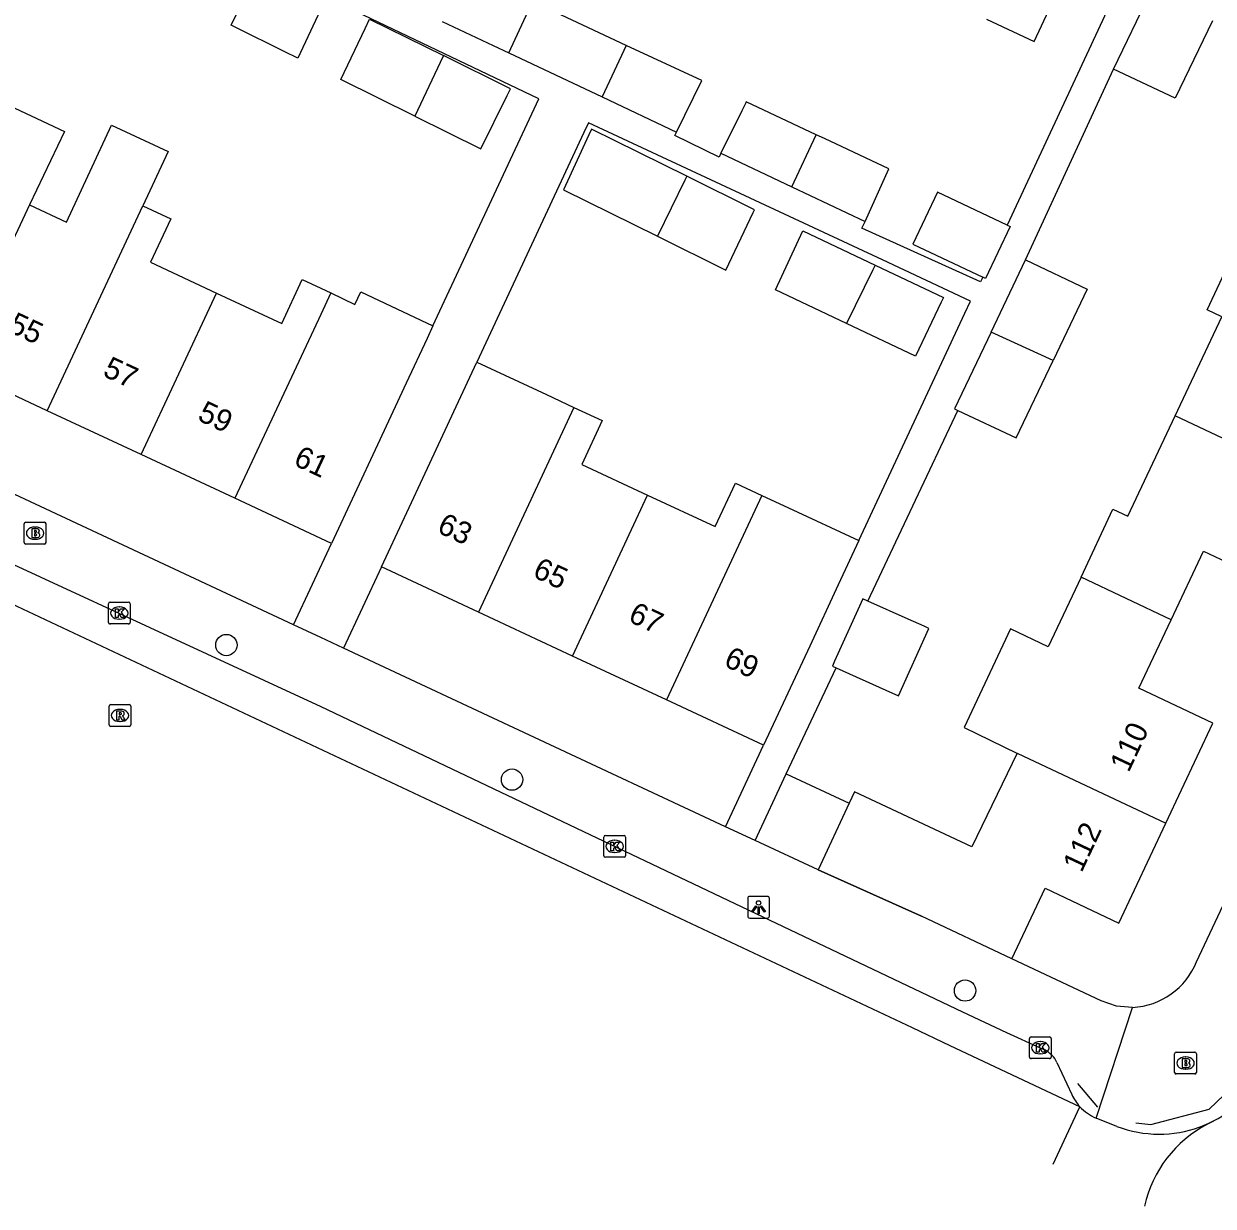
# Model space of a CAD drawing. Extents: x 159822 to 160765, y 380693 to 381634.
# Drawn here: x 159986.4 to 160040.9, y 381177.7 to 381231.9 of the extents above; entities that cross this region are included whole.
import ezdxf

# ---------------------------------------------------------------- set-up
doc = ezdxf.new("R2010")
doc.units = 0
for name, color, linetype in [('IMGEO_Boom', 7, 'Continuous'), ('IMGEO_Brandkraan', 7, 'Continuous'), ('IMGEO_Hek', 7, 'Continuous'), ('IMGEO_Kolk', 7, 'Continuous'), ('IMGEO_Lichtpunt', 7, 'Continuous'), ('IMGEO_Muur', 7, 'Continuous'), ('IMGEO_Pand', 7, 'Continuous'), ('IMGEO_Pand_nummerreeks', 7, 'Continuous'), ('IMGEO_Rijbaan_lokaal_open', 7, 'Continuous'), ('IMGEO_Rioolput', 7, 'Continuous'), ('IMGEO_Voetpad_open', 7, 'Continuous')]:
    doc.layers.add(name, color=color, linetype=linetype)

msp = doc.modelspace()

# ---------------------------------------------------------------- linework, layer by layer
at = {"layer": 'IMGEO_Boom'}
for centre in [(159995.674, 381203.443), (160008.776, 381197.276), (160029.555, 381187.602)]:
    msp.add_circle(centre, 0.489, dxfattribs=at)
at = {"layer": 'IMGEO_Brandkraan'}
for p, q in [((159986.401, 381208.148), (159986.401, 381209)), ((159986.476, 381209.074), (159987.328, 381209.074)), ((159987.402, 381209), (159987.402, 381208.148)), ((159986.889, 381208.854), (159986.914, 381208.854)), ((159987.328, 381208.074), (159986.476, 381208.074)), ((159986.912, 381208.294), (159986.887, 381208.294)), ((160039.165, 381183.849), (160039.165, 381184.701)), ((160039.24, 381184.775), (160040.092, 381184.775)), ((160039.653, 381184.555), (160039.678, 381184.555)), ((160040.166, 381184.701), (160040.166, 381183.849)), ((160039.676, 381183.995), (160039.651, 381183.995)), ((160040.092, 381183.775), (160039.24, 381183.775))]:
    msp.add_line(p, q, dxfattribs=at)
for points in [[(159986.401, 381208.148), (159986.401, 381209)], [(159986.476, 381209.074), (159987.328, 381209.074)], [(159987.402, 381209), (159987.402, 381208.148)], [(159986.749, 381208.774), (159986.749, 381208.374), (159986.962, 381208.374)], [(159986.98, 381208.774), (159986.749, 381208.774)], [(159986.928, 381208.693), (159986.874, 381208.693), (159986.874, 381208.617)], [(159986.874, 381208.617), (159986.927, 381208.617)], [(159986.936, 381208.541), (159986.874, 381208.541), (159986.874, 381208.46)], [(159986.874, 381208.46), (159986.936, 381208.46)], [(159987.328, 381208.074), (159986.476, 381208.074)], [(160039.165, 381183.849), (160039.165, 381184.701)], [(160039.24, 381184.775), (160040.092, 381184.775)], [(160039.513, 381184.475), (160039.513, 381184.075), (160039.726, 381184.075)], [(160039.744, 381184.475), (160039.513, 381184.475)], [(160040.166, 381184.701), (160040.166, 381183.849)], [(160039.692, 381184.394), (160039.638, 381184.394), (160039.638, 381184.318)], [(160039.638, 381184.318), (160039.691, 381184.318)], [(160039.7, 381184.242), (160039.638, 381184.242), (160039.638, 381184.161)], [(160039.638, 381184.161), (160039.7, 381184.161)], [(160040.092, 381183.775), (160039.24, 381183.775)]]:
    msp.add_lwpolyline(points, dxfattribs=at)
for centre, radius, start, end in [((159986.478, 381208.998), 0.0765, 91.552, 178.448), ((159986.478, 381208.998), 0.0765, 91.552, 178.448), ((159987.326, 381208.998), 0.0765, 1.552, 88.448), ((159987.326, 381208.998), 0.0765, 1.552, 88.448), ((159986.929, 381208.655), 0.0379, 267.8285, 90.9355), ((159986.937, 381208.5), 0.0404, 269.8759, 90.5077), ((159986.984, 381208.629), 0.145, 59.4692, 91.5367), ((159987.009, 381208.676), 0.0922, 285.5137, 58.1501), ((159987.014, 381208.484), 0.105, 301.3115, 78.989), ((159986.478, 381208.15), 0.0765, 181.552, 268.448), ((159986.478, 381208.15), 0.0765, 181.552, 268.448), ((159986.968, 381208.625), 0.251, 268.6676, 293.5347), ((159987.326, 381208.15), 0.0765, 271.552, 358.448), ((159987.326, 381208.15), 0.0765, 271.552, 358.448), ((160039.242, 381184.699), 0.0765, 91.552, 178.448), ((160039.242, 381184.699), 0.0765, 91.552, 178.448), ((160039.748, 381184.33), 0.145, 59.4692, 91.5367), ((160039.773, 381184.377), 0.0922, 285.5137, 58.1501), ((160040.09, 381184.699), 0.0765, 1.552, 88.448), ((160040.09, 381184.699), 0.0765, 1.552, 88.448), ((160039.693, 381184.356), 0.0379, 267.8285, 90.9355), ((160039.701, 381184.201), 0.0404, 269.8759, 90.5077), ((160039.732, 381184.326), 0.251, 268.6676, 293.5347), ((160039.778, 381184.185), 0.105, 301.3115, 78.989), ((160039.242, 381183.851), 0.0765, 181.552, 268.448), ((160039.242, 381183.851), 0.0765, 181.552, 268.448), ((160040.09, 381183.851), 0.0765, 271.552, 358.448), ((160040.09, 381183.851), 0.0765, 271.552, 358.448)]:
    msp.add_arc(centre, radius, start, end, dxfattribs=at)
for centre, major_axis, ratio, start_param, end_param in [((159986.888, 381208.574), (-0.387, 0.002), 0.722429, 4.712389, 7.853982), ((159986.913, 381208.574), (-0.39, 0.002), 0.717154, 1.570796, 4.712389), ((160039.652, 381184.275), (-0.387, 0.002), 0.722429, 4.712389, 7.853982), ((160039.677, 381184.275), (-0.39, 0.002), 0.717154, 1.570796, 4.712389)]:
    msp.add_ellipse(centre, major_axis=major_axis, ratio=ratio, start_param=start_param, end_param=end_param, dxfattribs=at)
at = {"layer": 'IMGEO_Hek'}
for points in [[(160037.385, 381181.529), (160038.074, 381181.466), (160040.753, 381182.169), (160042.765, 381184.081)], [(160034.703, 381183.332), (160035.632, 381182.258)]]:
    msp.add_lwpolyline(points, dxfattribs=at)
at = {"layer": 'IMGEO_Kolk'}
for p, q in [((159990.263, 381204.484), (159990.263, 381205.336)), ((159990.338, 381205.41), (159991.19, 381205.41)), ((159990.751, 381205.19), (159990.776, 381205.19)), ((159991.264, 381205.336), (159991.264, 381204.484)), ((159990.774, 381204.63), (159990.749, 381204.63)), ((159991.19, 381204.41), (159990.338, 381204.41)), ((160012.984, 381193.785), (160012.984, 381194.637)), ((160013.059, 381194.711), (160013.911, 381194.711)), ((160013.472, 381194.491), (160013.497, 381194.491)), ((160013.985, 381194.637), (160013.985, 381193.785)), ((160013.911, 381193.711), (160013.059, 381193.711)), ((160013.495, 381193.931), (160013.47, 381193.931)), ((160032.503, 381184.552), (160032.503, 381185.404)), ((160032.578, 381185.478), (160033.43, 381185.478)), ((160032.991, 381185.258), (160033.016, 381185.258)), ((160033.504, 381185.404), (160033.504, 381184.552)), ((160033.43, 381184.478), (160032.578, 381184.478)), ((160033.014, 381184.698), (160032.989, 381184.698))]:
    msp.add_line(p, q, dxfattribs=at)
for points in [[(159990.263, 381204.484), (159990.263, 381205.336)], [(159990.338, 381205.41), (159991.19, 381205.41)], [(159991.264, 381205.336), (159991.264, 381204.484)], [(159990.584, 381205.11), (159990.707, 381205.11), (159990.707, 381204.959), (159990.837, 381205.11), (159991.001, 381205.11), (159990.855, 381204.959), (159991.008, 381204.71), (159990.856, 381204.71), (159990.771, 381204.874), (159990.707, 381204.807), (159990.707, 381204.71), (159990.584, 381204.71), (159990.584, 381205.11)], [(159991.19, 381204.41), (159990.338, 381204.41)], [(160012.984, 381193.785), (160012.984, 381194.637)], [(160013.059, 381194.711), (160013.911, 381194.711)], [(160013.305, 381194.411), (160013.428, 381194.411), (160013.428, 381194.26), (160013.558, 381194.411), (160013.722, 381194.411), (160013.576, 381194.26), (160013.729, 381194.011), (160013.577, 381194.011), (160013.492, 381194.175), (160013.428, 381194.108), (160013.428, 381194.011), (160013.305, 381194.011), (160013.305, 381194.411)], [(160013.985, 381194.637), (160013.985, 381193.785)], [(160013.911, 381193.711), (160013.059, 381193.711)], [(160032.503, 381184.552), (160032.503, 381185.404)], [(160032.578, 381185.478), (160033.43, 381185.478)], [(160032.824, 381185.178), (160032.947, 381185.178), (160032.947, 381185.027), (160033.077, 381185.178), (160033.241, 381185.178), (160033.095, 381185.027), (160033.248, 381184.778), (160033.096, 381184.778), (160033.011, 381184.942), (160032.947, 381184.875), (160032.947, 381184.778), (160032.824, 381184.778), (160032.824, 381185.178)], [(160033.504, 381185.404), (160033.504, 381184.552)], [(160033.43, 381184.478), (160032.578, 381184.478)]]:
    msp.add_lwpolyline(points, dxfattribs=at)
for centre, start, end in [((159990.34, 381205.334), 91.552, 178.448), ((159990.34, 381205.334), 91.552, 178.448), ((159991.188, 381205.334), 1.552, 88.448), ((159991.188, 381205.334), 1.552, 88.448), ((159990.34, 381204.486), 181.552, 268.448), ((159990.34, 381204.486), 181.552, 268.448), ((159991.188, 381204.486), 271.552, 358.448), ((159991.188, 381204.486), 271.552, 358.448), ((160013.061, 381194.635), 91.552, 178.448), ((160013.061, 381194.635), 91.552, 178.448), ((160013.909, 381194.635), 1.552, 88.448), ((160013.909, 381194.635), 1.552, 88.448), ((160013.061, 381193.787), 181.552, 268.448), ((160013.061, 381193.787), 181.552, 268.448), ((160013.909, 381193.787), 271.552, 358.448), ((160013.909, 381193.787), 271.552, 358.448), ((160032.58, 381185.402), 91.552, 178.448), ((160032.58, 381185.402), 91.552, 178.448), ((160033.428, 381185.402), 1.552, 88.448), ((160033.428, 381185.402), 1.552, 88.448), ((160032.58, 381184.554), 181.552, 268.448), ((160032.58, 381184.554), 181.552, 268.448), ((160033.428, 381184.554), 271.552, 358.448), ((160033.428, 381184.554), 271.552, 358.448)]:
    msp.add_arc(centre, 0.0765, start, end, dxfattribs=at)
for centre, major_axis, ratio, start_param, end_param in [((159990.75, 381204.91), (-0.387, 0.002), 0.722429, 4.712389, 7.853982), ((159990.775, 381204.91), (-0.39, 0.002), 0.717154, 1.570796, 4.712389), ((160013.471, 381194.211), (-0.387, 0.002), 0.722429, 4.712389, 7.853982), ((160013.496, 381194.211), (-0.39, 0.002), 0.717154, 1.570796, 4.712389), ((160032.99, 381184.978), (-0.387, 0.002), 0.722429, 4.712389, 7.853982), ((160033.015, 381184.978), (-0.39, 0.002), 0.717154, 1.570796, 4.712389)]:
    msp.add_ellipse(centre, major_axis=major_axis, ratio=ratio, start_param=start_param, end_param=end_param, dxfattribs=at)
at = {"layer": 'IMGEO_Lichtpunt'}
for p, q in [((160019.584, 381191.825), (160019.584, 381191.018)), ((160019.584, 381191.825), (160019.584, 381191.018)), ((160020.486, 381191.92), (160019.678, 381191.92)), ((160020.486, 381191.92), (160019.678, 381191.92)), ((160020.58, 381191.018), (160020.58, 381191.825)), ((160020.58, 381191.018), (160020.58, 381191.825)), ((160019.678, 381190.924), (160020.486, 381190.924)), ((160019.678, 381190.924), (160020.486, 381190.924))]:
    msp.add_line(p, q, dxfattribs=at)
for points in [[(160019.958, 381191.489), (160019.997, 381191.461), (160019.809, 381191.199), (160019.771, 381191.226), (160019.958, 381191.489)], [(160020.06, 381191.441), (160020.107, 381191.441), (160020.107, 381191.119), (160020.06, 381191.119), (160020.06, 381191.441)], [(160020.17, 381191.461), (160020.208, 381191.488), (160020.395, 381191.226), (160020.356, 381191.198), (160020.17, 381191.461)]]:
    msp.add_lwpolyline(points, dxfattribs=at)
msp.add_circle((160020.083, 381191.623), 0.0994, dxfattribs=at)
for centre, start, end in [((160019.678, 381191.825), 90, 180), ((160019.678, 381191.825), 90, 180), ((160020.486, 381191.825), 0, 90), ((160020.486, 381191.825), 0, 90), ((160019.678, 381191.018), 180, 270), ((160019.678, 381191.018), 180, 270), ((160020.486, 381191.018), 270, 0), ((160020.486, 381191.018), 270, 360)]:
    msp.add_arc(centre, 0.0946, start, end, dxfattribs=at)
at = {"layer": 'IMGEO_Muur'}
msp.add_lwpolyline([(160022.818, 381193.132), (160027.551, 381191.007)], dxfattribs=at)
at = {"layer": 'IMGEO_Pand'}
for points in [[(159997.087, 381234.313), (159997.187, 381234.517), (160000.217, 381233.075), (159998.947, 381230.361), (159998.742, 381230.462), (159998.542, 381230.562), (159995.893, 381231.873), (159997.087, 381234.313)], [(160030.531, 381232.14), (160032.716, 381231.121), (160033.953, 381233.774), (160036.165, 381232.742)], [(160036.361, 381229.849), (160038.052, 381233.388)], [(160008.629, 381230.599), (160009.721, 381232.935)], [(160014.014, 381230.944), (160010.782, 381232.443), (160009.721, 381232.935)], [(160004.312, 381227.703), (160000.922, 381229.382), (160002.036, 381231.717), (160002.242, 381232.148), (160005.626, 381230.472)], [(160005.573, 381232.045), (160007.908, 381230.94), (160008.629, 381230.599)], [(160040.895, 381232.075), (160039.196, 381228.522), (160036.361, 381229.849)], [(160014.014, 381230.944), (160012.903, 381228.577)], [(160016.317, 381226.962), (160017.478, 381229.336), (160014.014, 381230.944)], [(160005.626, 381230.472), (160005.479, 381230.163), (160004.312, 381227.703)], [(160004.312, 381227.703), (160007.341, 381226.203), (160008.55, 381228.642), (160008.702, 381228.949), (160005.626, 381230.472)], [(160008.629, 381230.599), (160009.692, 381230.096), (160012.903, 381228.577)], [(159983.913, 381229.023), (159988.256, 381226.993), (159986.645, 381223.63)], [(160012.903, 381228.577), (160016.317, 381226.962)], [(160022.721, 381226.842), (160019.517, 381228.358), (160019.491, 381228.304), (160019.315, 381227.946), (160018.358, 381225.996)], [(159986.645, 381223.63), (159988.336, 381222.84), (159990.413, 381227.288), (159993.012, 381226.075), (159991.851, 381223.589)], [(160016.79, 381224.942), (160012.427, 381227.103), (160012.303, 381226.838), (160011.131, 381224.325), (160015.444, 381222.189)], [(160021.612, 381224.456), (160022.721, 381226.842)], [(160024.964, 381222.87), (160026.052, 381225.274), (160023.109, 381226.666), (160022.721, 381226.842)], [(160018.358, 381225.996), (160021.612, 381224.456)], [(160016.79, 381224.942), (160016.7, 381224.758), (160015.444, 381222.189)], [(160015.444, 381222.189), (160018.586, 381220.632), (160019.836, 381223.274), (160019.897, 381223.403), (160016.79, 381224.942)], [(160021.612, 381224.456), (160024.964, 381222.87)], [(160031.482, 381222.705), (160028.29, 381224.215), (160027.162, 381221.83), (160030.367, 381220.314)], [(159986.645, 381223.63), (159983.165, 381216.201)], [(159987.463, 381214.192), (159991.851, 381223.589)], [(159991.851, 381223.589), (159993.121, 381222.995), (159992.188, 381220.998), (159995.219, 381219.582)], [(160031.482, 381222.705), (160031.622, 381222.639), (160030.493, 381220.254), (160030.367, 381220.314)], [(160024.119, 381218.195), (160020.86, 381219.736), (160022.119, 381222.435), (160025.434, 381220.867)], [(160039.189, 381213.95), (160041.326, 381218.491), (160040.651, 381218.809), (160042.159, 381222.013)], [(160030.748, 381217.795), (160032.331, 381221.109)], [(160032.331, 381221.109), (160035.156, 381219.759), (160033.597, 381216.496)], [(160025.434, 381220.867), (160028.56, 381219.387), (160028.458, 381219.171), (160027.287, 381216.696), (160024.119, 381218.195)], [(160025.434, 381220.867), (160025.328, 381220.652), (160024.119, 381218.195)], [(159995.219, 381219.582), (159998.214, 381218.183), (159999.158, 381220.203), (160000, 381219.805), (160000.46, 381219.588)], [(159991.764, 381212.182), (159995.219, 381219.582)], [(160000.46, 381219.588), (160000.001, 381218.606), (159996.063, 381210.173)], [(160000.46, 381219.588), (160001.567, 381219.065), (160001.835, 381219.64), (160005.148, 381218.075)], [(160005.148, 381218.075), (160004.88, 381217.5), (160003.927, 381215.454), (160002.612, 381212.632), (160000.5, 381208.099)], [(160030.748, 381217.795), (160029.063, 381214.269), (160029.221, 381214.195)], [(160033.597, 381216.496), (160030.748, 381217.795)], [(159987.463, 381214.192), (159983.165, 381216.201)], [(160002.782, 381207.026), (160004.894, 381211.559), (160006.213, 381214.389), (160007.16, 381216.419)], [(160007.16, 381216.419), (160010.361, 381214.926), (160011.611, 381214.343)], [(160029.221, 381214.195), (160031.898, 381212.942), (160033.597, 381216.496)], [(159991.764, 381212.182), (159987.463, 381214.192)], [(160011.611, 381214.343), (160007.232, 381204.952)], [(160011.611, 381214.343), (160012.915, 381213.736), (160011.977, 381211.724), (160014.989, 381210.321)], [(160034.87, 381206.557), (160036.337, 381209.674), (160037.024, 381209.351), (160039.189, 381213.95)], [(160046.025, 381210.732), (160039.189, 381213.95)], [(159996.063, 381210.173), (159991.764, 381212.182)], [(160014.989, 381210.321), (160018.094, 381208.874), (160019.024, 381210.87), (160020.235, 381210.306)], [(160039.007, 381204.608), (160040.489, 381207.757), (160043.874, 381206.163), (160046.025, 381210.732)], [(160000.5, 381208.099), (160000, 381208.333), (159996.063, 381210.173)], [(160011.548, 381202.941), (160014.989, 381210.321)], [(160020.235, 381210.306), (160015.863, 381200.93)], [(160020.235, 381210.306), (160021.451, 381209.739), (160024.684, 381208.232)], [(160024.684, 381208.232), (160023.738, 381206.203), (160022.427, 381203.389), (160020.314, 381198.856)], [(160007.232, 381204.952), (160002.782, 381207.026)], [(160034.87, 381206.557), (160033.367, 381203.365), (160031.639, 381204.191), (160029.507, 381199.661), (160031.925, 381198.494), (160031.936, 381198.489)], [(160039.007, 381204.608), (160034.87, 381206.557)], [(160025.097, 381205.463), (160024.859, 381205.57), (160023.571, 381202.701), (160023.468, 381202.473), (160023.647, 381202.393)], [(160023.647, 381202.393), (160025.92, 381201.373), (160026.503, 381201.111), (160027.894, 381204.209), (160027.773, 381204.263), (160027.682, 381204.304), (160026.95, 381204.632), (160025.097, 381205.463)], [(160011.548, 381202.941), (160007.232, 381204.952)], [(160038.765, 381195.278), (160040.922, 381199.861), (160037.525, 381201.46), (160039.007, 381204.608)], [(160015.863, 381200.93), (160011.548, 381202.941)], [(160020.314, 381198.856), (160015.863, 381200.93)], [(160031.936, 381198.489), (160029.862, 381194.184), (160024.488, 381196.716), (160024.242, 381196.188)], [(160031.936, 381198.489), (160038.765, 381195.278)], [(160019.928, 381194.478), (160021.352, 381197.534)], [(160021.352, 381197.534), (160024.242, 381196.188)], [(160024.242, 381196.188), (160022.818, 381193.132)], [(160031.696, 381189.056), (160033.22, 381192.292), (160036.608, 381190.697), (160038.765, 381195.278)], [(160022.818, 381193.132), (160019.928, 381194.478)], [(160031.696, 381189.056), (160027.551, 381191.007), (160022.818, 381193.132)]]:
    msp.add_lwpolyline(points, dxfattribs=at)
at = {"layer": 'IMGEO_Rijbaan_lokaal_open'}
for points in [[(160034.817, 381182.274), (160028.867, 381185.073), (160027.136, 381185.888), (159946.039, 381224.044)], [(160033.598, 381179.646), (160034.817, 381182.274)], [(160036.519, 381181.371), (160035.567, 381181.755)], [(160040.945, 381181.609), (160040.666, 381181.474)]]:
    msp.add_lwpolyline(points, dxfattribs=at)
for centre, radius, start, end in [((160038.451, 381186.48), 5.463, 249.2828, 330.2043), ((160036.346, 381183.683), 2.079, 222.6469, 247.9867), ((160043.242, 381176.519), 5.585, 117.4655, 167.6592)]:
    msp.add_arc(centre, radius, start, end, dxfattribs=at)
at = {"layer": 'IMGEO_Rioolput'}
for p, q in [((159990.297, 381199.791), (159990.297, 381200.643)), ((159990.372, 381200.717), (159991.224, 381200.717)), ((159990.785, 381200.497), (159990.81, 381200.497)), ((159991.298, 381200.643), (159991.298, 381199.791)), ((159991.224, 381199.717), (159990.372, 381199.717)), ((159990.808, 381199.937), (159990.783, 381199.937))]:
    msp.add_line(p, q, dxfattribs=at)
for points in [[(159990.297, 381199.791), (159990.297, 381200.643)], [(159990.372, 381200.717), (159991.224, 381200.717)], [(159990.886, 381200.415), (159990.634, 381200.417), (159990.634, 381200.017)], [(159990.812, 381200.336), (159990.758, 381200.336), (159990.758, 381200.255)], [(159990.758, 381200.255), (159990.81, 381200.255)], [(159991.298, 381200.643), (159991.298, 381199.791)], [(159991.224, 381199.717), (159990.372, 381199.717)], [(159990.634, 381200.017), (159990.758, 381200.017), (159990.758, 381200.179), (159990.769, 381200.179)], [(159990.816, 381200.15), (159990.887, 381200.017), (159991.027, 381200.017), (159990.962, 381200.143)]]:
    msp.add_lwpolyline(points, dxfattribs=at)
for centre, radius, start, end in [((159990.374, 381200.641), 0.0765, 91.552, 178.448), ((159990.374, 381200.641), 0.0765, 91.552, 178.448), ((159990.794, 381200.444), 0.19, 274.7715, 282.9687), ((159990.818, 381200.24), 0.0964, 77.0061, 93.1865), ((159990.832, 381200.297), 0.0378, 276.6634, 79.6772), ((159990.885, 381200.305), 0.109, 350.3612, 89.416), ((159990.883, 381200.305), 0.112, 277.5842, 350.9817), ((159991.222, 381200.641), 0.0765, 1.552, 88.448), ((159991.222, 381200.641), 0.0765, 1.552, 88.448), ((159990.374, 381199.793), 0.0765, 181.552, 268.448), ((159990.374, 381199.793), 0.0765, 181.552, 268.448), ((159990.768, 381200.126), 0.0533, 26.0293, 88.6989), ((159990.867, 381200.09), 0.108, 29.5134, 73.7905), ((159991.222, 381199.793), 0.0765, 271.552, 358.448), ((159991.222, 381199.793), 0.0765, 271.552, 358.448)]:
    msp.add_arc(centre, radius, start, end, dxfattribs=at)
for centre, major_axis, ratio, start_param, end_param in [((159990.784, 381200.217), (-0.387, 0.002), 0.722429, 4.712389, 7.853982), ((159990.809, 381200.217), (-0.39, 0.002), 0.717154, 1.570796, 4.712389)]:
    msp.add_ellipse(centre, major_axis=major_axis, ratio=ratio, start_param=start_param, end_param=end_param, dxfattribs=at)
at = {"layer": 'IMGEO_Voetpad_open'}
for points in [[(160005.148, 381218.075), (160009.785, 381228.03), (160010, 381228.493), (159996.961, 381234.733), (159996.334, 381235.089)], [(160036.165, 381232.742), (160031.482, 381222.705)], [(160032.331, 381221.109), (160036.361, 381229.849)], [(160040.169, 381188.925), (160059.448, 381229.882)], [(160024.684, 381208.232), (160029.545, 381218.657), (160029.805, 381219.215), (160025.759, 381221.103), (160012.279, 381227.391), (160012.072, 381226.948), (160007.16, 381216.419)], [(160018.358, 381225.996), (160018.273, 381225.821), (160016.244, 381226.813), (160016.317, 381226.962)], [(159949.126, 381224.219), (159958.569, 381219.768), (160000, 381200.627), (160029.441, 381186.629), (160031.446, 381185.682), (160033.004, 381184.977), (160033.209, 381184.876)], [(160030.367, 381220.314), (160030.267, 381220.1), (160024.825, 381222.563), (160024.964, 381222.87)], [(159998.756, 381204.372), (159972.688, 381216.555)], [(160025.097, 381205.463), (160029.221, 381214.195)], [(159998.756, 381204.372), (160000.5, 381208.099)], [(160002.782, 381207.026), (160001.047, 381203.302)], [(160001.047, 381203.302), (160000, 381203.791), (159998.756, 381204.372)], [(160018.569, 381195.113), (160001.047, 381203.302)], [(160021.352, 381197.534), (160023.647, 381202.393)], [(160018.569, 381195.113), (160020.314, 381198.856)], [(160019.928, 381194.478), (160018.569, 381195.113)], [(160037.238, 381186.827), (160036.497, 381186.883), (160035.794, 381187.126), (160031.696, 381189.056)], [(160035.567, 381181.755), (160037.238, 381186.827)], [(160033.769, 381184.305), (160034.45, 381182.829)]]:
    msp.add_lwpolyline(points, dxfattribs=at)
for centre, radius, start, end in [((160037.056, 381190.178), 3.356, 273.111, 338.0789), ((160032.67, 381183.787), 1.215, 25.2204, 63.6651), ((160036.347, 381183.685), 2.081, 204.2756, 222.6746)]:
    msp.add_arc(centre, radius, start, end, dxfattribs=at)

# ---------------------------------------------------------------- texts
at = {"layer": 'IMGEO_Pand_nummerreeks'}
for s, rotation, p in [('55', 334.9506, (159985.611, 381217.84)), ('57', 334.9506, (159989.956, 381215.809)), ('59', 334.9506, (159994.301, 381213.778)), ('61', 334.9446, (159998.703, 381211.722)), ('63', 335.0142, (160005.288, 381208.637)), ('65', 335.0142, (160009.671, 381206.595)), ('67', 335.0142, (160014.054, 381204.552)), ('69', 335.0142, (160018.437, 381202.51)), ('110', 64.7901, (160037.055, 381197.564)), ('112', 64.7901, (160034.896, 381192.976))]:
    msp.add_text(s, height=1, rotation=rotation, dxfattribs=at).set_placement(p)

doc.saveas('drawing.dxf')
